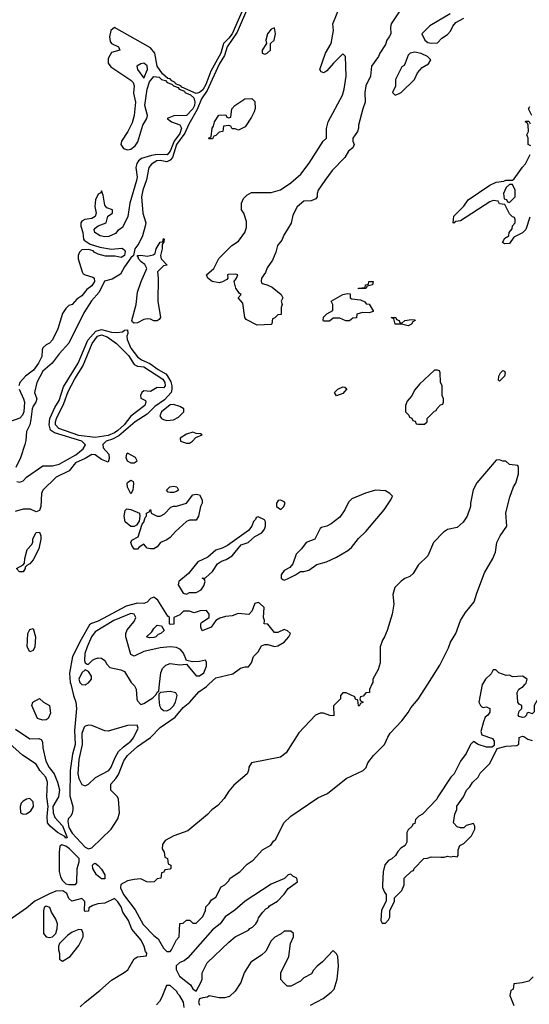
# Model space of a CAD drawing. Header units: inches. Extents: x 2348352 to 2479776, y 460422 to 613655.
# Tile 485 of 590: x 2450248 to 2453372, y 558036 to 564076. Entities that reach past the tile are written whole.
import ezdxf

# ---------------------------------------------------------------- set-up
doc = ezdxf.new("R2010")
doc.units = ezdxf.units.IN
doc.header["$MEASUREMENT"] = 0
doc.layers.add('C4555', color=7, linetype='Continuous')
doc.layers.add('C4556', color=7, linetype='Continuous')

msp = doc.modelspace()

# ---------------------------------------------------------------- linework, layer by layer
at = {"layer": 'C4555', "color": 4}
for points, elevation in [([(2450560.7, 560000), (2450577.6, 559930), (2450592.4, 559890), (2450595.8, 559850), (2450584.8, 559715.2), (2450589.1, 559630), (2450571.2, 559570), (2450558.5, 559470), (2450555.9, 559315.9), (2450574, 559250), (2450574.8, 559230), (2450570.7, 559209.3), (2450561, 559190), (2450545.8, 559174.2), (2450542.8, 559157.2), (2450550, 559120.7), (2450570, 559086.7), (2450650, 559001.3), (2450670, 558990.7), (2450690, 558996), (2450808.7, 559110), (2450850, 559174), (2450859, 559210), (2450854.6, 559294.6), (2450848.4, 559308.4), (2450806, 559350), (2450807.3, 559387.3), (2450838.4, 559421.6), (2450853.6, 559446.4), (2450886.6, 559530), (2450910, 559561.6), (2450970, 559618.7), (2451050, 559673), (2451110, 559734.9), (2451202.2, 559797.7), (2451250, 559856.4), (2451291.1, 559888.9), (2451347.2, 559952.7), (2451393.7, 559986.3), (2451408.3, 560000)], 32), ([(2450627.3, 560000), (2450630, 559997.3), (2450650, 559996.3), (2450656.5, 560000)], 36), ([(2452407.5, 560000), (2452392.7, 559967.3), (2452391.6, 559948.4), (2452370, 559946), (2452352.7, 559927.3), (2452338, 559922), (2452334, 559910), (2452338, 559898), (2452354, 559890), (2452338, 559882), (2452330, 559866), (2452326, 559870), (2452322, 559902), (2452307.3, 559907.3), (2452302, 559922), (2452250, 559946), (2452230, 559946), (2452214, 559930), (2452214, 559910), (2452172.7, 559867.3), (2452174, 559806), (2452150, 559808), (2452110, 559822), (2452090, 559822), (2452062, 559810), (2451958.5, 559701.5), (2451882, 559578), (2451847.1, 559552.9), (2451670, 559518), (2451652, 559490), (2451651.3, 559470), (2451642, 559450), (2451559.9, 559380.1), (2451530, 559344), (2451502, 559298), (2451463.4, 559256.6), (2451426, 559230), (2451399.1, 559200.9), (2451279.8, 559100.2), (2451194, 559070), (2451139.6, 559040.4), (2451123.6, 559016.4), (2451122, 558990), (2451134, 558970), (2451138, 558938), (2451154, 558930), (2451158, 558898), (2451174, 558890), (2451174, 558870), (2451170, 558866), (2451138, 558862), (2451132.7, 558847.3), (2451118, 558842), (2451114, 558810), (2451090, 558806), (2451071.6, 558788.4), (2451050, 558786), (2451028.4, 558788.4), (2450990, 558806), (2450950, 558802), (2450910, 558794), (2450868, 558772), (2450867, 558750), (2450884.4, 558710), (2450956.1, 558616.1), (2451005.4, 558525.4), (2451070, 558458.7), (2451097.2, 558437.2), (2451130, 558380.7), (2451150, 558360.7), (2451170, 558361), (2451179, 558370), (2451208.4, 558431.6), (2451226, 558450), (2451228.9, 558531.1), (2451250, 558534), (2451270, 558552), (2451292, 558552), (2451310, 558534), (2451330, 558534), (2451370, 558574), (2451387.3, 558612.7), (2451390, 558634), (2451410, 558654), (2451423.1, 558676.9), (2451450, 558694), (2451483.1, 558756.9), (2451506, 558770), (2451528.4, 558791.6), (2451538, 558810), (2451598, 558850), (2451643.1, 558896.9), (2451680.4, 558919.6), (2451736.4, 558983.6), (2451788.4, 559011.6), (2451803.1, 559036.9), (2451818, 559050), (2451868, 559150), (2451910, 559191.3), (2452076.5, 559303.5), (2452135.3, 559330), (2452250, 559421), (2452354, 559470), (2452371.7, 559488.3), (2452383.3, 559516.7), (2452417.5, 559562.5), (2452485.2, 559630), (2452504.5, 559675.5), (2452520.1, 559699.9), (2452590, 559776), (2452630, 559826), (2452645.8, 559854.2), (2452691.7, 559908.3), (2452749.5, 560000)], 32), ([(2450941, 560000), (2450951, 559990), (2450962.8, 559970), (2450965.5, 559910), (2450970, 559898), (2450990, 559876), (2451010, 559880.7), (2451063.7, 559916.3), (2451084, 559936), (2451090, 559952), (2451102, 559958), (2451106, 560000)], 36), ([(2453084.4, 560000), (2453082.6, 559997.4), (2453062, 559890), (2453072, 559870), (2453082, 559862), (2453090, 559858), (2453110, 559861), (2453131, 559850), (2453130, 559828), (2453118, 559810), (2453102.5, 559797.5), (2453090.8, 559770), (2453076, 559710), (2453082, 559690), (2453146.8, 559666.8), (2453156, 559650), (2453156.9, 559623.1), (2453145.4, 559614.6), (2453110, 559613.2), (2453058, 559630), (2453030, 559648), (2453012, 559630), (2452985.4, 559574.6), (2452950, 559528), (2452910.7, 559449.3), (2452891.3, 559430), (2452811.3, 559310), (2452805.4, 559294.6), (2452716.9, 559203.1), (2452694, 559190), (2452674, 559170), (2452670, 559146), (2452658, 559142), (2452654, 559130), (2452630, 559106), (2452622, 559090), (2452622, 559030), (2452612, 559010), (2452585.4, 558994.6), (2452565.4, 558974.6), (2452551.1, 558948.9), (2452530, 558928), (2452510, 558918), (2452487.1, 558892.9), (2452476, 558850), (2452472, 558770), (2452472.7, 558752.7), (2452483.6, 558723.6), (2452494, 558710), (2452494, 558670), (2452465.4, 558614.6), (2452462, 558550), (2452470, 558534), (2452490, 558534), (2452510, 558554), (2452518, 558570), (2452518, 558610), (2452546, 558670), (2452546, 558690), (2452590, 558734), (2452606, 558770), (2452606, 558810), (2452650, 558854), (2452662, 558858), (2452666, 558870), (2452726, 558930), (2452747.3, 558932.7), (2452770, 558942), (2452830, 558938), (2452850, 558938), (2452870, 558946), (2452890, 558941), (2452910, 558944.7), (2452930, 558942), (2452935.3, 558950), (2452936.4, 558983.6), (2452946, 559010), (2452970, 559022), (2453018, 559070), (2453038, 559110), (2453038, 559130), (2453030, 559146), (2452986, 559134), (2452970, 559118), (2452950, 559118), (2452930, 559126), (2452908, 559150), (2452916.4, 559203.6), (2452928.4, 559231.6), (2452928.9, 559251.1), (2452968, 559310), (2452988, 559350), (2453008, 559370), (2453023.1, 559396.9), (2453058, 559430), (2453070, 559454), (2453130, 559514), (2453175.3, 559604.7), (2453230, 559620.7), (2453295.3, 559624.7), (2453307.3, 559632.7), (2453310, 559674), (2453330, 559682), (2453339.6, 559679.6), (2453363.6, 559663.6), (2453390, 559654)], 32), ([(2453432.1, 560000), (2453436.3, 559970), (2453436, 559930), (2453402, 559870), (2453402, 559830), (2453390, 559818), (2453370, 559826), (2453358, 559822), (2453354, 559810), (2453342, 559798), (2453330, 559795.3), (2453310, 559802), (2453304, 559810), (2453310, 559834), (2453326, 559850), (2453326, 559870), (2453310, 559878), (2453302, 559890), (2453298, 559950), (2453308, 559970), (2453334.5, 559985.5), (2453347.2, 560000)], 32), ([(2450223.1, 559723.1), (2450310, 559665.5), (2450366.4, 559666.4), (2450379.8, 559659.8), (2450387.3, 559647.3), (2450390.5, 559610), (2450407.5, 559527.5), (2450428.2, 559488.2), (2450459.3, 559450), (2450479.5, 559399.5), (2450491.3, 559351.3), (2450485.4, 559310), (2450452.2, 559250), (2450452.9, 559210), (2450462.9, 559182.9), (2450510.6, 559130.6), (2450539.9, 559060.1), (2450530, 559056), (2450524.7, 559064.8), (2450479.7, 559090), (2450434, 559130), (2450419.6, 559150), (2450416.4, 559190), (2450423.5, 559250), (2450414.6, 559310), (2450418.8, 559398.8), (2450407.8, 559430), (2450371.5, 559470), (2450349.4, 559510), (2450264.6, 559564.6), (2450123.7, 559690)], 28), ([(2450619.5, 558020.5), (2450649.6, 558050.4), (2450739.1, 558120.9), (2450810, 558184), (2450889.5, 558230.5), (2450911.8, 558248.2), (2450950, 558314.8), (2450970, 558326.8), (2451026, 558334), (2451028, 558350), (2451020.1, 558360.1), (2451012.2, 558390), (2450993.1, 558430), (2450936.3, 558496.3), (2450915.6, 558550), (2450881.1, 558601.1), (2450870, 558634), (2450850, 558665.1), (2450830, 558684.5), (2450770, 558657), (2450727.3, 558652.7), (2450696.9, 558643.1), (2450672, 558628), (2450670, 558608.7), (2450650, 558606), (2450646, 558610), (2450647.3, 558667.3), (2450630, 558686), (2450568.4, 558668.4), (2450550, 558686), (2450536.5, 558716.5), (2450512.9, 558732.9), (2450470, 558729.6), (2450430, 558714.3), (2450340.7, 558670), (2450290, 558626), (2450181, 558550)], 32), ([(2452030, 558032), (2452108.9, 558071.1), (2452158, 558110), (2452175.3, 558130), (2452195.3, 558190), (2452202, 558270), (2452198, 558330), (2452190, 558346), (2452170, 558366), (2452103.6, 558296.4), (2452072, 558270), (2452050, 558246), (2452036.9, 558223.1), (2451990, 558198), (2451970, 558178), (2451910, 558148), (2451888.4, 558148.4), (2451867.3, 558167.3), (2451848.4, 558188.4), (2451848, 558230), (2451898, 558330), (2451908, 558410), (2451926, 558450), (2451926, 558470), (2451910, 558486), (2451870, 558486), (2451851.6, 558468.4), (2451811.6, 558448.4), (2451790, 558426), (2451756.9, 558363.1), (2451730, 558338), (2451665.4, 558294.6), (2451624.7, 558230), (2451604.7, 558170), (2451570, 558118), (2451535.3, 558084.7), (2451503.6, 558076.4), (2451470, 558075.3), (2451410, 558088), (2451399.9, 558080.1), (2451370, 558077), (2451351.3, 558070), (2451344.9, 558050), (2451350, 558032)], 32), ([(2453395.9, 558204.1), (2453370, 558179), (2453328, 558168), (2453278, 558162), (2453274, 558130), (2453258, 558122), (2453252, 558090), (2453277.3, 558030)], 32), ([(2451256.4, 558016.4), (2451252, 558050), (2451230, 558088.7), (2451218.9, 558098.9), (2451210, 558117), (2451170, 558152), (2451148.1, 558151.9), (2451119.8, 558080.2), (2451105.4, 558054.6), (2451086.4, 558033.6)], 32)]:
    msp.add_lwpolyline(points, dxfattribs=dict(at, elevation=elevation))
for points, elevation in [([(2451170, 559955.1), (2451111.6, 559948.4), (2451102, 559938), (2451101, 559910), (2451105.5, 559870), (2451112.5, 559852.5), (2451130, 559838), (2451150, 559837.1), (2451170, 559846.7), (2451190, 559868), (2451202.4, 559890), (2451213.2, 559930), (2451206, 559946)], 36), ([(2450390, 559779), (2450358, 559790), (2450322, 559870), (2450329.3, 559890.7), (2450370, 559912), (2450394, 559890), (2450431, 559870), (2450436.9, 559823.1), (2450422, 559790), (2450410, 559782)], 28), ([(2450670, 559749.4), (2450650, 559742.7), (2450644.2, 559735.8), (2450630, 559698), (2450631.8, 559630), (2450610, 559538), (2450605.5, 559450), (2450610, 559421), (2450630, 559384), (2450650, 559377.3), (2450670, 559387.7), (2450712.9, 559427.1), (2450793.6, 559470), (2450809.6, 559490), (2450833.3, 559550), (2450853.7, 559586.3), (2450883.8, 559616.2), (2450929.4, 559650), (2450945.1, 559670), (2450975.3, 559730), (2450968.4, 559748.4), (2450910, 559747.3), (2450790, 559712.3), (2450770, 559714.5), (2450690, 559747)], 36), ([(2450310, 559298), (2450290, 559295.3), (2450270, 559282), (2450258, 559270), (2450252, 559250), (2450254, 559210), (2450270, 559202), (2450290, 559204.7), (2450316.5, 559223.5), (2450333.2, 559250), (2450330, 559278)], 32), ([(2450505.5, 559014.5), (2450494.4, 559005.6), (2450490.4, 558969.6), (2450490.4, 558850.4), (2450498.8, 558818.8), (2450510, 558796), (2450530, 558776), (2450550, 558770.8), (2450590, 558772), (2450598, 558782), (2450600.9, 558870), (2450613.2, 558910), (2450613.6, 558930), (2450554.3, 558990), (2450530, 559006.3)], 32), ([(2450750, 558806), (2450718.7, 558830), (2450696.3, 558870), (2450695.1, 558890), (2450701.7, 558898.3), (2450710, 558901.6), (2450730, 558888.4), (2450750, 558866), (2450770.3, 558830), (2450770, 558807)], 28), ([(2451910, 558834), (2451894, 558830), (2451871.6, 558808.4), (2451790, 558774), (2451631.3, 558670), (2451567.1, 558612.9), (2451506.8, 558573.2), (2451478, 558530), (2451430, 558494), (2451278, 558322), (2451256.3, 558303.7), (2451230, 558292.7), (2451207.1, 558272.9), (2451207.2, 558250), (2451227.2, 558210), (2451296.2, 558156.2), (2451310, 558131), (2451330, 558118), (2451359, 558170), (2451366, 558190), (2451366, 558230), (2451398, 558290), (2451530, 558418), (2451570, 558451.3), (2451650, 558492), (2451658, 558502), (2451675.3, 558510), (2451695.3, 558530), (2451708.9, 558551.1), (2451712.9, 558567.1), (2451738, 558602), (2451758, 558622), (2451774, 558630), (2451780.2, 558639.8), (2451828, 558670), (2451870, 558712), (2451893.2, 558746.8), (2451952.1, 558787.9), (2451948, 558810), (2451922, 558822)], 32), ([(2450410, 558638), (2450398.8, 558630), (2450394.8, 558610), (2450394.8, 558470), (2450410, 558451), (2450430, 558446), (2450450, 558451), (2450469.4, 558470.6), (2450478.4, 558501.6), (2450479.5, 558530), (2450470, 558559), (2450442.5, 558602.5), (2450432.3, 558630)], 36), ([(2450610, 558495.1), (2450570, 558479.3), (2450541.1, 558458.9), (2450491.3, 558410), (2450486, 558394), (2450486, 558370), (2450491.6, 558348.4), (2450492.7, 558312.7), (2450510, 558302), (2450558, 558330), (2450610, 558398), (2450638, 558450), (2450638, 558470), (2450630, 558492.7)], 36)]:
    msp.add_lwpolyline(points, close=True, dxfattribs=dict(at, elevation=elevation))
at = {"layer": 'C4556', "color": 4}
for points, elevation in [([(2451650, 564161.1), (2451581.4, 563998.6), (2451520.9, 563910), (2451502.9, 563857.1), (2451470, 563804), (2451397.6, 563642.4), (2451362.3, 563590), (2451335.5, 563524.5), (2451284.6, 563435.4), (2451259.7, 563380.3), (2451210, 563309.7), (2451184.7, 563230), (2451170, 563213.8), (2451150, 563204.6), (2451110, 563211.6), (2451088, 563210), (2451055.5, 563190), (2451040.4, 563170), (2451025.5, 563094.5), (2451003.7, 563030), (2450995.8, 562990), (2451002.4, 562890), (2451020.7, 562830), (2451017.3, 562810), (2451001.3, 562750), (2450977.7, 562702.3), (2450954.9, 562670), (2450945.5, 562630), (2450930, 562616.2), (2450890, 562559.5), (2450865.1, 562514.9), (2450815.8, 562484.2), (2450768.7, 562471.3), (2450735.9, 562404.1), (2450687.8, 562352.2), (2450641.7, 562278.3), (2450550, 562092), (2450490, 562026.6), (2450448.2, 561970), (2450390, 561919.3), (2450354, 561850), (2450338.8, 561790), (2450354, 561750), (2450348, 561730), (2450330, 561705.2), (2450324.9, 561690), (2450317.4, 561622.6), (2450310.4, 561590), (2450290.7, 561550), (2450286, 561494), (2450279.1, 561470), (2450252.5, 561387.5), (2450224, 561330)], 28), ([(2451623.5, 564156.5), (2451550.1, 563990), (2451530, 563962), (2451497.6, 563930), (2451481.3, 563870), (2451420.7, 563759.3), (2451390, 563678.5), (2451370, 563646), (2451350, 563629.7), (2451330, 563623.7), (2451241.2, 563661.2), (2451235.3, 563670), (2451203.1, 563683.1), (2451202, 563690), (2451180.9, 563700.9), (2451170, 563712.3), (2451156, 563716), (2451123.2, 563743.2), (2451091.9, 563791.9), (2451077.6, 563870), (2451050, 563902.9), (2450830, 564028.7), (2450806.7, 564010), (2450798.4, 563970), (2450802.9, 563942.9), (2450810, 563930.8), (2450854, 563910), (2450862, 563890), (2450810, 563874), (2450790, 563838), (2450790.7, 563810), (2450806.6, 563786.6), (2450930, 563704.9), (2450943.7, 563690), (2450949.1, 563670), (2450946.2, 563626.2), (2450958.4, 563570), (2450950.8, 563489.2), (2450937, 563443), (2450910.2, 563389.8), (2450872, 563330), (2450868.2, 563310), (2450885.4, 563285.4), (2450910, 563278), (2450930, 563282), (2450956.8, 563303.2), (2450972.3, 563327.7), (2451003.5, 563430), (2451027.1, 563470), (2451031.8, 563488.2), (2451014.8, 563550), (2451029.1, 563650), (2451044.5, 563695.5), (2451070, 563728.4), (2451102.5, 563722.5), (2451118, 563710), (2451142, 563702), (2451152, 563690), (2451181, 563681), (2451192, 563670), (2451219.8, 563659.8), (2451226, 563650), (2451258, 563638), (2451261, 563630), (2451294.8, 563614.8), (2451316.2, 563596.2), (2451322.8, 563570), (2451319.8, 563550), (2451310, 563528.7), (2451270, 563487.6), (2451194, 563486), (2451152, 563470), (2451178, 563450), (2451230, 563430.6), (2451239.7, 563410), (2451230, 563376.9), (2451195.1, 563330), (2451170, 563269.6), (2451152.9, 563247.1), (2451090, 563248.9), (2451056.9, 563243.1), (2450995.6, 563224.4), (2450976.3, 563210), (2450965.8, 563194.2), (2450959.3, 563170), (2450967.9, 563110), (2450964.4, 563090), (2450923.7, 562950), (2450910.5, 562869.5), (2450878.8, 562801.2), (2450850, 562782), (2450834.9, 562765.1), (2450794.8, 562745.2), (2450770, 562743.8), (2450741.2, 562750), (2450709.5, 562770), (2450705.1, 562790), (2450710, 562797.3), (2450730, 562810.8), (2450778, 562830), (2450789.1, 562870.9), (2450818, 562890), (2450818, 562910), (2450782.7, 562922.7), (2450770, 562938), (2450759.3, 562999.3), (2450750, 563026), (2450746.4, 563013.6), (2450730, 563005.2), (2450713, 562970), (2450708.9, 562930), (2450716.3, 562890), (2450710.6, 562869.4), (2450690, 562855.6), (2450647.7, 562850), (2450630, 562841.1), (2450622.2, 562830), (2450622.3, 562810), (2450636, 562770), (2450639.5, 562730), (2450644.3, 562724.3), (2450679.9, 562699.9), (2450740.4, 562680.4), (2450810, 562667.7), (2450874.4, 562674.4), (2450890, 562664), (2450894.4, 562654.4), (2450891.5, 562630), (2450870, 562616.9), (2450833.7, 562626.3), (2450774.9, 562625.1), (2450730, 562636.9), (2450705.1, 562650), (2450698.2, 562658.2), (2450670, 562667.1), (2450630, 562663.5), (2450614, 562650), (2450607.6, 562630), (2450607.6, 562610), (2450630.3, 562530.3), (2450637.6, 562517.6), (2450650, 562510.4), (2450696.9, 562496.9), (2450703.8, 562490), (2450706.4, 562470), (2450690, 562442.9), (2450659.8, 562420.2), (2450630, 562382), (2450598, 562362), (2450570, 562328), (2450550, 562322), (2450530, 562304), (2450510, 562274), (2450481.1, 562178.9), (2450448.7, 562111.3), (2450430, 562092.3), (2450410, 562082), (2450390, 562064), (2450384.9, 562050), (2450383.1, 562010), (2450363.6, 561970), (2450332.8, 561927.2), (2450284.4, 561890), (2450248.9, 561850), (2450243.1, 561830)], 24), ([(2452574.8, 564125.2), (2452524.7, 564050), (2452521, 564030), (2452522.8, 563990), (2452514, 563970), (2452499.1, 563950), (2452490, 563924), (2452455.5, 563870), (2452448, 563850), (2452405.5, 563790), (2452399.3, 563730), (2452370.7, 563670), (2452364.9, 563630), (2452366, 563570), (2452350.7, 563529.3), (2452326, 563430), (2452326, 563410), (2452318, 563390), (2452291.3, 563350), (2452291, 563330), (2452298, 563310), (2452291.3, 563290), (2452264.7, 563270), (2452241, 563230), (2452162.8, 563150), (2452118.8, 563090), (2452078.8, 563030), (2452070.8, 563010), (2452071, 562989), (2452063.6, 562976.4), (2452035.3, 562964.7), (2451990, 562962), (2451950, 562929), (2451922.8, 562877.2), (2451912.8, 562827.2), (2451866.7, 562753.3), (2451855.6, 562724.4), (2451828.1, 562691.9), (2451819.1, 562650), (2451798.8, 562601.2), (2451766, 562554), (2451754.8, 562525.2), (2451731.3, 562490), (2451727.7, 562472.3), (2451730, 562462), (2451736.9, 562456.9), (2451770, 562447.7), (2451794.9, 562434.9), (2451852, 562390), (2451862, 562370), (2451851.3, 562350), (2451858, 562330), (2451852, 562310), (2451851.6, 562268.4), (2451830, 562266), (2451812.7, 562247.3), (2451798, 562242), (2451794, 562210), (2451790, 562206), (2451703.1, 562203.1), (2451636.4, 562236.4), (2451629, 562249), (2451616.4, 562336.4), (2451588, 562370), (2451606, 562390), (2451596.4, 562396.4), (2451574, 562430), (2451562, 562470), (2451578, 562490), (2451586, 562510), (2451570, 562515.3), (2451526, 562514), (2451522, 562510), (2451524.7, 562490), (2451517.3, 562482.7), (2451492.4, 562467.6), (2451470, 562462.9), (2451428.7, 562470), (2451402, 562490), (2451394, 562510), (2451438, 562550), (2451469.3, 562610.7), (2451549.3, 562690.7), (2451590, 562718), (2451629, 562770), (2451638, 562802), (2451638, 562838), (2451622, 562890), (2451608.7, 562910), (2451608.7, 562950), (2451620.2, 562979.8), (2451640.2, 562999.8), (2451670, 563016), (2451790, 563015.5), (2451846.8, 563033.2), (2451910, 563074.8), (2451972.3, 563127.7), (2452023.1, 563196.9), (2452109.1, 563330.9), (2452128, 563350), (2452128.9, 563408.9), (2452139, 563450), (2452227.2, 563612.8), (2452238, 563650), (2452249.3, 563730), (2452246, 563850), (2452230, 563866), (2452171.3, 563810), (2452130, 563762), (2452112, 563750), (2452096.4, 563756.4), (2452089, 563770), (2452122.7, 563870), (2452157.2, 563930), (2452172.7, 564010), (2452168.7, 564050), (2452208, 564150)], 28), ([(2452887.1, 564112.9), (2452762, 564038), (2452714, 563990), (2452731.3, 563950), (2452750, 563936), (2452770, 563931.3), (2452810, 563934), (2452836.4, 563963.6), (2452870, 563984.7), (2452890, 564004.7), (2452904.1, 564035.9), (2452922, 564058), (2452970, 564086)], 32), ([(2453387.3, 563487.3), (2453368, 563530), (2453376.4, 563543.6)], 28), ([(2453382, 563302), (2453366, 563310), (2453366, 563350), (2453358, 563370), (2453368, 563390), (2453366, 563430), (2453362, 563442), (2453346, 563450), (2453350, 563454), (2453370, 563454), (2453378, 563438)], 28), ([(2453375.3, 562864.7), (2453350.8, 562789.2), (2453330.7, 562769.3), (2453278, 562742), (2453250, 562704), (2453220.2, 562700.2), (2453208, 562710), (2453223.1, 562736.9), (2453246, 562750), (2453248.4, 562771.6), (2453267.3, 562792.7), (2453268.4, 562811.6), (2453286, 562830), (2453286, 562850), (2453282, 562862), (2453270, 562866), (2453250, 562886), (2453222, 562942), (2453190, 562946), (2453182, 562962), (2453150, 562966), (2453130, 562958), (2452950, 562842), (2452922, 562838), (2452910, 562828), (2452906, 562830), (2452908.7, 562870), (2452970, 562932), (2452998, 562970), (2453130, 563061), (2453170, 563078.8), (2453215.3, 563084.7), (2453229.1, 563090.9), (2453270, 563092), (2453280.4, 563099.6), (2453330, 563172), (2453348.9, 563191.1), (2453378, 563250)], 28), ([(2450230, 561242.8), (2450250, 561239.1), (2450270, 561248), (2450289.7, 561270.3), (2450390, 561338.4), (2450450, 561339.3), (2450490, 561350.6), (2450592.7, 561407.3), (2450637, 561443), (2450652.1, 561467.9), (2450629.2, 561490), (2450460.8, 561540.8), (2450437.4, 561557.4), (2450427.8, 561590), (2450433.3, 561630), (2450463.8, 561696.2), (2450490, 561740.5), (2450516.9, 561823.1), (2450606.3, 561970), (2450665.4, 562110), (2450715.2, 562164.8), (2450750, 562176.2), (2450810, 562160.3), (2450843.2, 562156.8), (2450878, 562162), (2450890, 562172), (2450910, 562174), (2450911.6, 562151.6), (2450904.7, 562135.3), (2450906, 562114), (2450930, 562060.7), (2450970, 562008), (2450994.8, 561990), (2451046.1, 561966.1), (2451096.3, 561930), (2451143.5, 561903.5), (2451153.2, 561893.2), (2451174, 561854), (2451181.1, 561830), (2451181.6, 561810), (2451175.8, 561790), (2451136.1, 561743.9), (2451076.1, 561703.9), (2451030, 561657.3), (2450955.8, 561610), (2450855.7, 561524.3), (2450817.4, 561502.6), (2450779.1, 561490), (2450757.3, 561470), (2450760.7, 561450), (2450794.4, 561410), (2450796.1, 561383.9), (2450790, 561362), (2450750, 561378), (2450710, 561406), (2450690, 561409.2), (2450650, 561384), (2450590, 561357.2), (2450550.4, 561309.6), (2450470.8, 561270), (2450390.8, 561190), (2450382, 561170), (2450378, 561090), (2450370, 561066), (2450350, 561058), (2450313.6, 561073.6), (2450270, 561074), (2450219.8, 561060.2)], 28), ([(2450244.2, 561810), (2450272.2, 561750), (2450277, 561730), (2450274, 561670), (2450265.3, 561650), (2450250, 561631.6), (2450184.7, 561610)], 24), ([(2452749.5, 560000), (2452823.2, 560116.8), (2452877, 560223), (2452890, 560258), (2452921.2, 560310), (2452950, 560391.3), (2452980.1, 560439.9), (2453035.1, 560504.9), (2453050, 560558), (2453097, 560683), (2453149.2, 560770), (2453164, 560810), (2453174, 560870), (2453194, 560910), (2453234, 560970), (2453229.3, 561050.7), (2453253.6, 561146.4), (2453275.3, 561210), (2453290, 561234), (2453306, 561290), (2453306, 561330), (2453302, 561342), (2453250, 561348), (2453228.4, 561368.4), (2453208.9, 561368.9), (2453190, 561375.3), (2453170, 561374), (2453050, 561235.3), (2453028.8, 561191.2), (2453012, 561110), (2453012, 561090), (2452991, 561030), (2452967.1, 560992.9), (2452930, 560962), (2452870, 560948.7), (2452847.1, 560932.9), (2452784.7, 560870), (2452750, 560788), (2452690.7, 560729.3), (2452660.7, 560679.3), (2452639.8, 560660.2), (2452610, 560648), (2452587.5, 560632.5), (2452547.5, 560592.5), (2452536, 560550), (2452541, 560490), (2452530.7, 560429.3), (2452501, 560330), (2452484.7, 560290), (2452471.3, 560270), (2452458, 560230), (2452458, 560130), (2452444.7, 560090), (2452412, 560030), (2452412, 560010), (2452407.5, 560000)], 32), ([(2451408.3, 560000), (2451450, 560039.1), (2451555.5, 560064.5), (2451602, 560098), (2451630, 560106), (2451650, 560106), (2451669, 560130), (2451682, 560170), (2451710, 560198), (2451730, 560234.8), (2451750, 560244), (2451770, 560244), (2451810, 560230.8), (2451830, 560234.8), (2451870, 560258), (2451898, 560290), (2451908, 560310), (2451890, 560328), (2451870, 560335.3), (2451830, 560318), (2451810, 560318), (2451770, 560368), (2451746, 560370), (2451748, 560390), (2451742, 560410), (2451746, 560470), (2451718, 560498), (2451710, 560502), (2451690, 560494), (2451672, 560448), (2451652, 560428), (2451587.1, 560432.9), (2451550, 560419), (2451510, 560415.3), (2451474.4, 560405.6), (2451451.3, 560390), (2451422, 560350), (2451367.3, 560327.3), (2451358, 560350), (2451358, 560370), (2451362, 560378), (2451408.7, 560410), (2451409, 560430), (2451392.3, 560452.3), (2451354, 560450), (2451318, 560438), (2451290, 560448), (2451252.7, 560447.3), (2451230, 560426), (2451194, 560410), (2451192.7, 560367.3), (2451170, 560366), (2451166, 560370), (2451166, 560410), (2451156.4, 560416.4), (2451095.1, 560515.1), (2451070, 560533.2), (2451050, 560525.2), (2451030, 560502.7), (2451010, 560494), (2450970, 560496.9), (2450901.6, 560478.4), (2450730, 560387.3), (2450687.6, 560372.4), (2450676.9, 560363.1), (2450625, 560275.1), (2450572.4, 560170), (2450553.4, 560066.6), (2450558.3, 560010), (2450560.7, 560000)], 32), ([(2451106, 560000), (2451112.7, 560070), (2451122.9, 560097.1), (2451143.3, 560116.7), (2451170, 560127.3), (2451230, 560118.8), (2451270, 560122), (2451330, 560051), (2451350, 560050.8), (2451376, 560070), (2451392.3, 560110), (2451393.6, 560133.6), (2451387.3, 560147.3), (2451350, 560139.3), (2451310, 560137.2), (2451270, 560146), (2451252, 560190), (2451233.5, 560213.5), (2451210, 560225.1), (2451170.6, 560229.4), (2451110, 560222.4), (2451010, 560201.1), (2450950, 560172.3), (2450930, 560181.2), (2450898.9, 560290), (2450899.7, 560310), (2450907.2, 560332.8), (2450950, 560384), (2450959.5, 560410), (2450950, 560429), (2450930, 560433), (2450825.5, 560390), (2450710, 560321.3), (2450688.9, 560290), (2450661.3, 560230), (2450648, 560188), (2450645.5, 560145.5), (2450650, 560132), (2450662, 560122), (2450670, 560122), (2450693.6, 560146.4), (2450710, 560156), (2450730, 560161), (2450750, 560158.8), (2450770, 560144.7), (2450782, 560122), (2450801.4, 560101.4), (2450868.5, 560088.5), (2450890, 560077.3), (2450930.5, 560010.5), (2450941, 560000)], 36), ([(2450656.5, 560000), (2450670, 560007.7), (2450689, 560030), (2450688.7, 560050), (2450670, 560078), (2450650, 560088.7), (2450630, 560069), (2450610.7, 560030), (2450617.3, 560010), (2450627.3, 560000)], 36), ([(2453347.2, 560000), (2453353.2, 560006.8), (2453359, 560030), (2453330, 560049.3), (2453270, 560045.2), (2453250, 560055.3), (2453230, 560054), (2453186, 560070), (2453167.3, 560087.3), (2453150, 560088), (2453137.5, 560062.5), (2453103.8, 560030), (2453084.4, 560000)], 32)]:
    msp.add_lwpolyline(points, dxfattribs=dict(at, elevation=elevation))
for points, elevation in [([(2451810, 564026), (2451790, 564018), (2451767.3, 563990), (2451758, 563950), (2451762, 563930), (2451734, 563890), (2451734, 563870), (2451750, 563864.7), (2451766, 563870), (2451786, 563890), (2451786, 563930), (2451808.7, 563950), (2451817.2, 563990)], 32), ([(2452670, 563877.2), (2452642, 563870), (2452630, 563858), (2452611.6, 563808.4), (2452604.7, 563795.3), (2452590, 563786), (2452552, 563710), (2452552, 563668), (2452534, 563630), (2452550, 563614), (2452570, 563622), (2452586, 563630), (2452668, 563710), (2452686, 563750), (2452716.4, 563783.6), (2452754.6, 563805.4), (2452768, 563830), (2452748, 563850), (2452710, 563869)], 32), ([(2451010, 563809.3), (2450990, 563805.2), (2450966, 563790), (2450970.8, 563770), (2451010, 563718), (2451031.1, 563770), (2451030, 563793.2)], 28), ([(2451590, 563398), (2451570, 563406), (2451550, 563406), (2451542, 563422), (2451530, 563426), (2451498, 563422), (2451494, 563390), (2451470, 563386), (2451450, 563366), (2451438, 563362), (2451430, 563346), (2451410, 563346), (2451406, 563350), (2451422, 563358), (2451428, 563410), (2451436.4, 563423.6), (2451442, 563450), (2451468, 563490), (2451512, 563492), (2451518, 563478), (2451530, 563474), (2451542, 563478), (2451548, 563530), (2451568, 563550), (2451628, 563590), (2451671.6, 563591.6), (2451690, 563574), (2451691.3, 563531.3), (2451684.7, 563510), (2451670, 563478), (2451630, 563418)], 28), ([(2453270, 563066), (2453250, 563066), (2453230, 563046), (2453214, 563010), (2453218, 562978), (2453232.7, 562972.7), (2453238, 562958), (2453250, 562954), (2453286, 562990), (2453286, 563030)], 28), ([(2451090, 562228), (2451071.3, 562228.7), (2451050, 562239), (2451030, 562241.2), (2451010, 562237.2), (2450970, 562217.2), (2450950, 562215.3), (2450940.2, 562220.2), (2450935.3, 562230), (2450962.4, 562330), (2450970, 562404.7), (2450992.3, 562470), (2451027, 562550), (2451014.5, 562574.5), (2450992.7, 562590), (2450977.2, 562610), (2450977.2, 562617.2), (2450968, 562630), (2450990, 562632.2), (2451030, 562626.4), (2451066.3, 562633.7), (2451078, 562642), (2451084, 562670), (2451110, 562712), (2451126, 562714), (2451130, 562734), (2451134, 562730), (2451132.7, 562712.7), (2451122, 562698), (2451122, 562670), (2451111.1, 562628.9), (2451114.8, 562610), (2451152, 562570), (2451130, 562566), (2451093, 562530), (2451098, 562490), (2451094, 562350), (2451111, 562250), (2451103.6, 562236.4)], 28), ([(2452326, 562426), (2452326, 562430), (2452366, 562434), (2452368, 562450), (2452386, 562454), (2452388, 562470), (2452414, 562470), (2452411.3, 562448.7), (2452378, 562442), (2452370, 562428)], 28), ([(2452390, 562278), (2452350, 562279), (2452314, 562270), (2452312.7, 562247.3), (2452290, 562246), (2452270, 562228), (2452248.4, 562228.4), (2452210, 562246), (2452170, 562246), (2452147.3, 562227.3), (2452110, 562226), (2452108, 562230), (2452110, 562252), (2452130, 562272), (2452167.3, 562292.7), (2452168.7, 562330), (2452158, 562350), (2452230, 562390.7), (2452256.9, 562396.9), (2452274, 562394), (2452274, 562370), (2452284.7, 562364.7), (2452336.9, 562356.9), (2452364.7, 562344.7), (2452372.7, 562332.7), (2452390, 562332), (2452414, 562290), (2452414, 562286)], 28), ([(2452590, 562214), (2452609, 562231), (2452650, 562238), (2452670, 562234), (2452672, 562230), (2452658, 562222), (2452650, 562209.2), (2452630, 562199), (2452588.4, 562208.4), (2452550, 562208.7), (2452542, 562242), (2452526, 562250), (2452554, 562250), (2452558, 562238), (2452574, 562230), (2452578, 562218)], 28), ([(2451130, 561818), (2451090, 561820.9), (2451050, 561795.3), (2451010, 561799.5), (2450997.3, 561790), (2450988, 561770), (2450990, 561754), (2451019.6, 561739.6), (2451022, 561730), (2451014.8, 561710), (2450930, 561643.6), (2450888.1, 561590), (2450850, 561555.3), (2450830, 561541), (2450790, 561526), (2450710, 561512.5), (2450610, 561526.3), (2450488.3, 561568.3), (2450467.9, 561590), (2450467.1, 561610), (2450473.5, 561630), (2450519, 561721), (2450545.4, 561794.6), (2450586.5, 561873.5), (2450634.2, 561950), (2450691.6, 562090), (2450726, 562134), (2450750, 562142.7), (2450784.2, 562130), (2450840.9, 562090), (2450915.6, 562015.6), (2450950, 561960.3), (2450970, 561951.1), (2451010, 561945.8), (2451124.9, 561870), (2451137.8, 561850), (2451139.3, 561830)], 24), ([(2452810, 561926), (2452790, 561926), (2452699.6, 561840.4), (2452670, 561806), (2452650, 561766), (2452623.6, 561736.4), (2452614, 561710), (2452614, 561670), (2452634, 561650), (2452638, 561638), (2452652.7, 561632.7), (2452658, 561618), (2452672.7, 561612.7), (2452678, 561598), (2452690, 561594), (2452730, 561594), (2452746, 561610), (2452746, 561630), (2452790, 561674), (2452802, 561678), (2452806, 561690), (2452827.3, 561712.7), (2452842, 561718), (2452846, 561730), (2452846, 561750), (2452838, 561770), (2452838, 561830), (2452827.3, 561852.7), (2452826, 561910), (2452822, 561922)], 32), ([(2453190, 561858), (2453184, 561864), (2453186, 561890), (2453195.3, 561910), (2453210, 561924.7), (2453219.8, 561919.8), (2453224.7, 561910), (2453221, 561890)], 28), ([(2452190, 561768.7), (2452178, 561790), (2452198, 561810), (2452230, 561824.7), (2452242, 561822), (2452252.7, 561812.7), (2452230, 561784)], 28), ([(2451190, 561716), (2451170, 561714.5), (2451117.3, 561670), (2451107.1, 561647.1), (2451118, 561630), (2451130, 561622.8), (2451150, 561617.3), (2451190, 561620.7), (2451221.5, 561638.5), (2451254, 561670), (2451255.3, 561690), (2451230, 561704)], 32), ([(2451310, 561546), (2451270, 561534), (2451232, 561510), (2451234, 561490), (2451270, 561478), (2451290, 561478), (2451308, 561490), (2451327.3, 561512.7), (2451366, 561530), (2451356.4, 561536.4), (2451330, 561538)], 32), ([(2450910, 561418), (2450902, 561410), (2450898, 561390), (2450906, 561370), (2450930, 561358), (2450950, 561358), (2450968, 561370), (2450958, 561390)], 32), ([(2450930, 561168), (2450910, 561208), (2450906, 561230), (2450910, 561238), (2450930, 561251), (2450943.6, 561243.6), (2450946, 561230), (2450941, 561190)], 28), ([(2451170, 561175.3), (2451158, 561178), (2451148.7, 561190), (2451168, 561210), (2451190, 561214), (2451212, 561210), (2451222, 561190), (2451210, 561182), (2451190, 561175.3)], 28), ([(2451049.3, 560829.3), (2451030, 560835.3), (2451010, 560858), (2450979.6, 560840.4), (2450970, 560828.7), (2450950, 560828.7), (2450935.3, 560850), (2450928.7, 560870), (2450936.4, 560883.6), (2450975.3, 560904.7), (2450998, 560982), (2451010, 560994), (2451018, 561022), (2451026, 561030), (2451026, 561050), (2451042, 561058), (2451050, 561072), (2451054, 561050), (2451090, 561031.3), (2451110, 561031), (2451135.5, 561044.5), (2451174.6, 561085.4), (2451190, 561091.3), (2451210, 561091.3), (2451270, 561111.3), (2451310, 561161), (2451330, 561166), (2451350, 561162), (2451366.8, 561130), (2451366, 561110), (2451356, 561090), (2451344.7, 561030), (2451330, 561006), (2451290, 561006), (2451270, 560998), (2451202.5, 560937.5), (2451170, 560899), (2451150, 560885.2), (2451112, 560870), (2451090, 560842), (2451070, 560829.4)], 28), ([(2452430, 561189.5), (2452368.7, 561171.3), (2452283.8, 561136.2), (2452263, 561117), (2452240.7, 561070), (2452210, 561025.2), (2452156.7, 560983.3), (2452130, 560969.5), (2452098, 560962), (2452090, 560955.3), (2452058, 560890), (2452004.7, 560870), (2451976, 560830), (2451943, 560797), (2451922, 560738), (2451903.6, 560716.4), (2451870, 560698), (2451852, 560670), (2451852, 560650), (2451862, 560642), (2451870, 560638), (2451890, 560646), (2451938, 560670), (2451968.7, 560691.3), (2451990, 560691), (2452020.2, 560699.8), (2452070, 560734), (2452129.1, 560750.9), (2452190, 560779.1), (2452260.5, 560819.5), (2452281.3, 560838.7), (2452325.7, 560894.3), (2452370, 560936.3), (2452482, 561070), (2452524, 561130), (2452534, 561154), (2452518, 561170), (2452490, 561185.2)], 32), ([(2451850, 561128), (2451832.7, 561127.3), (2451822, 561110), (2451822, 561090), (2451850, 561072), (2451868, 561090), (2451875.3, 561110), (2451870, 561118)], 32), ([(2450930, 560968), (2450895.3, 560995.3), (2450889.5, 561030.5), (2450895.3, 561064.7), (2450905.2, 561074.8), (2450930, 561070.8), (2450982, 561050), (2450984.7, 561030), (2450979.6, 561000.4), (2450964.7, 560975.3), (2450950, 560968)], 28), ([(2451710, 561026), (2451698, 561022), (2451694, 561010), (2451682, 560998), (2451670.9, 560969.1), (2451650, 560942), (2451522, 560850), (2451490, 560834), (2451450, 560822), (2451401, 560779), (2451341, 560750), (2451282, 560678), (2451224, 560630), (2451219.1, 560610), (2451250, 560558), (2451270, 560551.3), (2451290, 560562), (2451330, 560562), (2451360.4, 560579.6), (2451376.4, 560603.6), (2451386, 560630), (2451382, 560642), (2451366, 560650), (2451387.3, 560652.7), (2451410, 560672), (2451430, 560692), (2451460.9, 560739.1), (2451484.5, 560755.5), (2451514.2, 560765.8), (2451550, 560786.8), (2451605.6, 560854.4), (2451648, 560870), (2451690, 560906.8), (2451732.1, 560927.9), (2451749, 560950), (2451754, 560970), (2451755.3, 560995.3), (2451748.4, 561008.4)], 32), ([(2450270, 560688.7), (2450246, 560690), (2450228, 560710), (2450268.7, 560731.3), (2450278, 560742), (2450279, 560770), (2450293.6, 560826.4), (2450323.1, 560856.9), (2450329, 560871), (2450329.4, 560890.6), (2450349.1, 560930.9), (2450370, 560932), (2450378, 560910), (2450378, 560890), (2450366, 560830), (2450330, 560762), (2450310, 560738), (2450291.3, 560728.7), (2450282, 560718), (2450282, 560710)], 28), ([(2451044, 560284), (2451026, 560290), (2451059, 560321), (2451070, 560342), (2451090, 560362), (2451118, 560358), (2451134, 560330), (2451114, 560310), (2451096, 560304), (2451082, 560290), (2451070, 560286)], 32), ([(2450310, 560198), (2450294, 560230), (2450297.2, 560310), (2450310, 560336), (2450330, 560342), (2450346, 560290), (2450341, 560230), (2450330, 560206)], 28)]:
    msp.add_lwpolyline(points, close=True, dxfattribs=dict(at, elevation=elevation))

doc.saveas('drawing.dxf')
